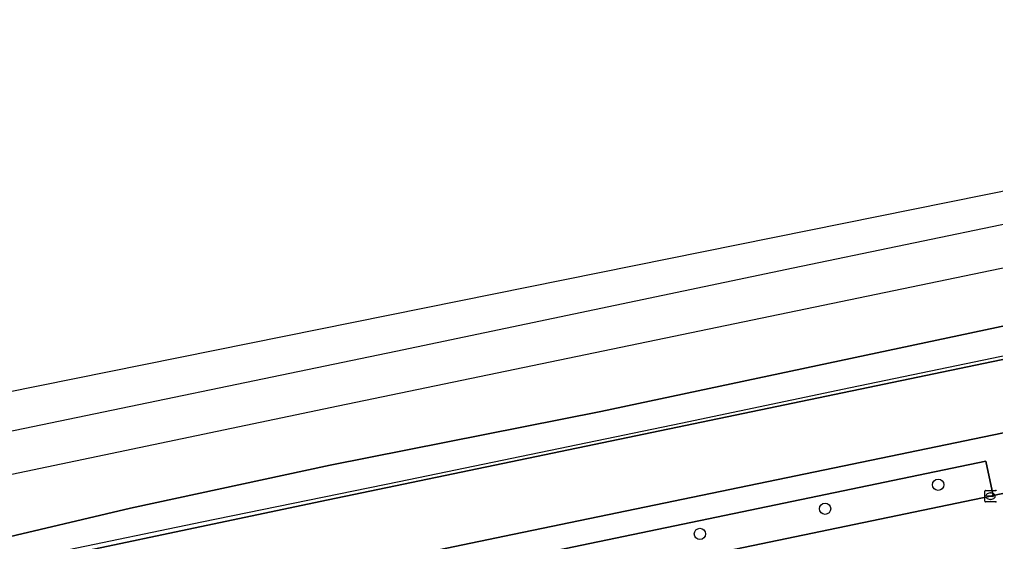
# Model space of a CAD drawing. Extents: x 162989 to 165008, y 383432 to 384338.
# Drawn here: x 164617.1 to 164701.7, y 384290.5 to 384335.8 of the extents above; entities that cross this region are included whole.
import ezdxf

# ---------------------------------------------------------------- set-up
doc = ezdxf.new("R2010")
doc.units = 0
for name, color, linetype in [('IMGEO_Berm_groen', 7, 'Continuous'), ('IMGEO_Boom', 7, 'Continuous'), ('IMGEO_Fietspad_open', 7, 'Continuous'), ('IMGEO_Gemengd_bos', 7, 'Continuous'), ('IMGEO_Greppel_droge_sloot', 7, 'Continuous'), ('IMGEO_Hek', 7, 'Continuous'), ('IMGEO_Kolk', 7, 'Continuous'), ('IMGEO_Rijbaan_lokaal_open', 7, 'Continuous'), ('IMGEO_Spoor', 7, 'Continuous'), ('IMGEO_Spoorbaan_halfverhard', 7, 'Continuous')]:
    doc.layers.add(name, color=color, linetype=linetype)

msp = doc.modelspace()

# ---------------------------------------------------------------- linework, layer by layer
at = {"layer": 'IMGEO_Berm_groen'}
for points in [[(164701.49, 384294.495), (164700.854, 384297.472), (164660.017, 384288.989), (164626.984, 384282.106), (164593.336, 384275.079), (164552.977, 384266.743), (164451.735, 384245.634), (164404.835, 384235.881), (164384.225, 384231.598), (164359.448, 384226.443)], [(164362.222, 384223.918), (164366.446, 384224.764), (164371.602, 384225.857), (164392.697, 384230.265), (164413.812, 384234.682), (164431.965, 384238.461), (164453.063, 384242.87), (164473.197, 384247.002), (164494.286, 384251.393), (164515.399, 384255.774), (164536.491, 384260.183), (164557.545, 384264.556), (164576.693, 384268.524), (164598.754, 384273.114), (164618.889, 384277.307), (164639.966, 384281.684), (164659.11, 384285.678), (164679.181, 384289.857), (164701.277, 384294.45), (164701.49, 384294.495)]]:
    msp.add_lwpolyline(points, dxfattribs=at)
at = {"layer": 'IMGEO_Boom'}
for centre in [(164696.735, 384295.443), (164686.939, 384293.361), (164676.088, 384291.173)]:
    msp.add_circle(centre, 0.489, dxfattribs=at)
at = {"layer": 'IMGEO_Fietspad_open'}
for points in [[(164701.49, 384294.495), (164705.407, 384295.319), (164704.798, 384298.309), (164720.656, 384301.571), (164758.566, 384309.469), (164779.659, 384313.863), (164778.993, 384315.896), (164758.651, 384311.662), (164720.002, 384303.629), (164703.932, 384300.267), (164659.159, 384290.995), (164626.815, 384284.248), (164592.857, 384277.162), (164552.545, 384268.813), (164517.54, 384261.516), (164451.067, 384247.659), (164404.577, 384238.044), (164359.498, 384228.605), (164357.48, 384228.183)], [(164359.448, 384226.443), (164384.225, 384231.598), (164404.835, 384235.881), (164451.735, 384245.634), (164552.977, 384266.743), (164593.336, 384275.079), (164626.984, 384282.106), (164660.017, 384288.989), (164700.854, 384297.472), (164701.49, 384294.495)]]:
    msp.add_lwpolyline(points, dxfattribs=at)
at = {"layer": 'IMGEO_Gemengd_bos'}
msp.add_lwpolyline([(164778.993, 384315.896), (164778.735, 384316.73), (164777.169, 384321.86), (164776.731, 384321.77), (164763.995, 384319.142), (164643.168, 384293.999), (164612.143, 384287.449), (164595.74, 384283.986), (164516.359, 384267.228), (164517.058, 384263.844), (164517.54, 384261.516), (164552.545, 384268.813), (164592.857, 384277.162), (164626.815, 384284.248), (164659.159, 384290.995), (164703.932, 384300.267), (164720.002, 384303.629), (164758.651, 384311.662)], close=True, dxfattribs=at)
at = {"layer": 'IMGEO_Greppel_droge_sloot'}
msp.add_lwpolyline([(164791.41, 384327.753), (164786.885, 384326.85), (164778.537, 384325.355), (164771.416, 384323.755), (164750.736, 384319.698), (164726.681, 384314.367), (164667.498, 384301.803), (164644.033, 384297.129), (164626.751, 384293.415), (164614.72, 384290.59), (164613.643, 384290.337), (164612.1, 384289.707), (164611.236, 384289.118), (164611.161, 384289.067), (164611.04, 384288.351), (164611.732, 384287.684), (164612.143, 384287.449), (164643.168, 384293.999), (164763.995, 384319.142), (164776.731, 384321.77), (164777.169, 384321.86), (164792.371, 384325.328)], close=True, dxfattribs=at)
at = {"layer": 'IMGEO_Hek'}
msp.add_lwpolyline([(164303.131, 384226.044), (164305.697, 384225.187), (164307.372, 384224.639), (164387.865, 384241.173), (164396.794, 384243.033), (164579.165, 384280.984), (164608.458, 384287.127), (164632.936, 384292.237), (164650.022, 384295.726), (164674.431, 384300.787), (164689.153, 384303.87), (164716.01, 384309.444), (164762.017, 384319.118), (164785.621, 384324.006)], dxfattribs=at)
at = {"layer": 'IMGEO_Kolk'}
for p, q in [((164700.776, 384294.024), (164700.776, 384294.876)), ((164700.851, 384294.95), (164701.703, 384294.95)), ((164701.035, 384294.444), (164701.035, 384294.456)), ((164701.473, 384294.407), (164701.075, 384294.407)), ((164701.078, 384294.493), (164701.476, 384294.493)), ((164701.264, 384294.73), (164701.289, 384294.73)), ((164701.519, 384294.456), (164701.519, 384294.444)), ((164701.703, 384293.95), (164700.851, 384293.95)), ((164701.287, 384294.17), (164701.262, 384294.17))]:
    msp.add_line(p, q, dxfattribs=at)
for points in [[(164700.776, 384294.024), (164700.776, 384294.876)], [(164700.851, 384294.95), (164701.703, 384294.95)], [(164701.703, 384293.95), (164700.851, 384293.95)]]:
    msp.add_lwpolyline(points, dxfattribs=at)
for centre, radius, start, end in [((164700.853, 384294.874), 0.0765, 91.55205, 178.44795), ((164700.853, 384294.874), 0.0765, 91.55205, 178.44795), ((164701.075, 384294.453), 0.0403, 85.87752, 175.75265), ((164701.072, 384294.443), 0.0366, 178.93798, 274.71019), ((164701.476, 384294.45), 0.043, 264.86636, 352.45326), ((164701.48, 384294.455), 0.0386, 1.73085, 96.63898), ((164701.701, 384294.874), 0.0765, 1.55205, 88.44795), ((164701.701, 384294.874), 0.0765, 1.55205, 88.44795), ((164700.853, 384294.026), 0.0765, 181.55205, 268.44795), ((164700.853, 384294.026), 0.0765, 181.55205, 268.44795), ((164701.701, 384294.026), 0.0765, 271.55205, 358.44795), ((164701.701, 384294.026), 0.0765, 271.55205, 358.44795)]:
    msp.add_arc(centre, radius, start, end, dxfattribs=at)
for centre, major_axis, ratio, start_param, end_param in [((164701.263, 384294.45), (-0.387, 0.002), 0.722429, 4.712389, 7.853982), ((164701.288, 384294.45), (-0.39, 0.002), 0.717154, 1.570796, 4.712389)]:
    msp.add_ellipse(centre, major_axis=major_axis, ratio=ratio, start_param=start_param, end_param=end_param, dxfattribs=at)
at = {"layer": 'IMGEO_Rijbaan_lokaal_open'}
msp.add_lwpolyline([(164705.407, 384295.319), (164701.49, 384294.495), (164701.277, 384294.45), (164679.181, 384289.857), (164659.11, 384285.678), (164639.966, 384281.684), (164618.889, 384277.307), (164598.754, 384273.114), (164576.693, 384268.524), (164557.545, 384264.556), (164536.491, 384260.183), (164515.399, 384255.774), (164494.286, 384251.393), (164473.197, 384247.002), (164453.063, 384242.87), (164431.965, 384238.461), (164413.812, 384234.682), (164392.697, 384230.265), (164371.602, 384225.857), (164366.446, 384224.764), (164362.222, 384223.918)], dxfattribs=at)
at = {"layer": 'IMGEO_Spoor'}
for points in [[(164788.231, 384335.773), (164684.182, 384314.23), (164649.743, 384306.978), (164549.034, 384286.117), (164446.504, 384264.637), (164353.435, 384245.24), (164284.243, 384230.902), (164214.646, 384216.358), (164173.585, 384207.909), (164102.605, 384193.066), (164031.754, 384178.409), (163810.752, 384132.353), (163673.071, 384103.86), (163574.904, 384083.455)], [(164789.572, 384332.389), (164775.58, 384329.429), (164644.744, 384302.256), (164570.629, 384286.722), (164345.336, 384239.894), (164220.116, 384213.747), (164092.662, 384187.275), (164071.527, 384182.957), (163942.979, 384156.119), (163900.983, 384147.477), (163806.025, 384127.659), (163575.669, 384079.775)]]:
    msp.add_lwpolyline(points, dxfattribs=at)
at = {"layer": 'IMGEO_Spoorbaan_halfverhard'}
for points in [[(164706.743, 384321.763), (164606.695, 384301.557), (164536.705, 384286.506), (164425.392, 384263.049), (164398.718, 384257.575), (164301.524, 384235.937)], [(164444.706, 384256.531), (164472.406, 384261.928), (164489.542, 384265.671), (164491.893, 384265.874), (164500.473, 384268.075), (164533.879, 384274.824), (164555.868, 384279.454), (164557.503, 384279.287), (164558.865, 384279.583), (164560.061, 384280.253), (164592.708, 384287.074), (164611.029, 384290.424), (164613.601, 384290.649), (164614.72, 384290.59), (164626.751, 384293.415), (164644.033, 384297.129), (164667.498, 384301.803), (164726.681, 384314.367)]]:
    msp.add_lwpolyline(points, dxfattribs=at)

doc.saveas('drawing.dxf')
